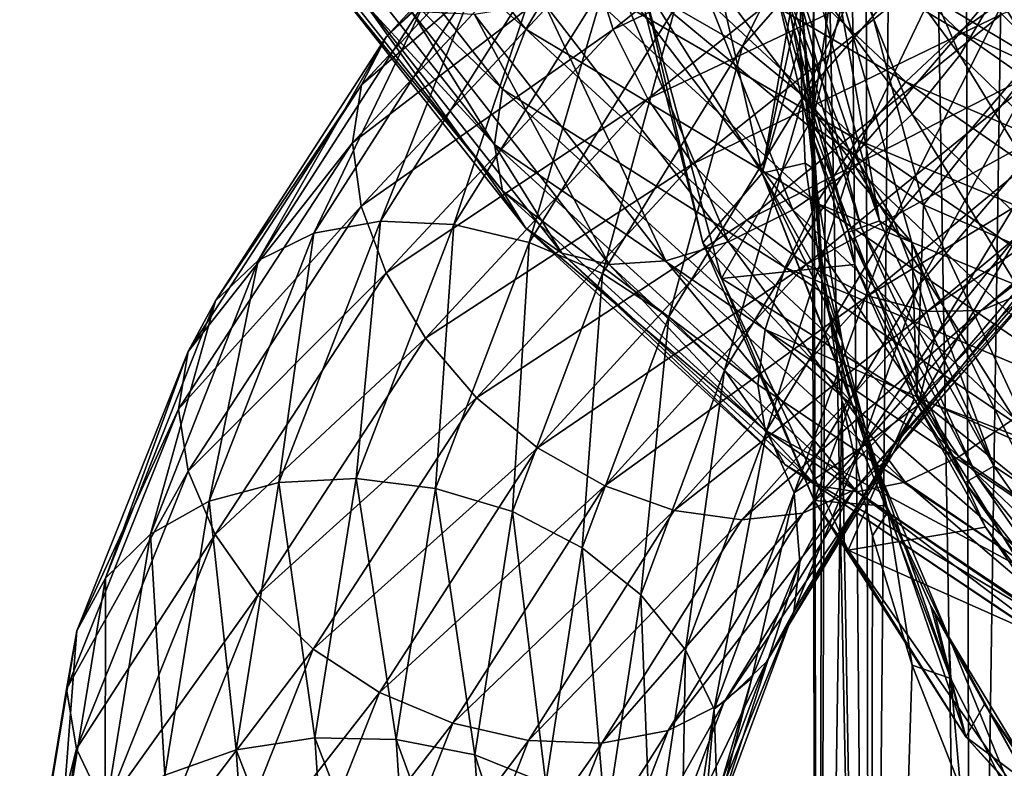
# Model space of a CAD drawing. Header units: metres. Extents: x -80 to 80, y -455 to 95.
# Tile 432 of 656: x -19 to -11, y -73 to -67. Entities that reach past the tile are written whole.
import ezdxf

# ---------------------------------------------------------------- set-up
doc = ezdxf.new("R2010")
doc.units = ezdxf.units.M
doc.layers.add('solid_501010_k_02', color=7, linetype='CONTINUOUS')

msp = doc.modelspace()

# ---------------------------------------------------------------- linework, layer by layer
at = {"layer": 'solid_501010_k_02'}
for points in [[(-12.078879, -50.545349, 268.217255), (-12.185547, -64, 267.786102), (-12.022826, -82.900002, 268.420776)], [(-11.725285, -50.545349, 269.332184), (-12.078879, -50.545349, 268.217255), (-12.022826, -82.900002, 268.420776)], [(-11.725285, -50.545349, 269.332184), (-12.022826, -82.900002, 268.420776), (-11.189547, -82.900002, 270.571716)], [(-11.269028, -50.545349, 270.409149), (-11.725285, -50.545349, 269.332184), (-11.189547, -82.900002, 270.571716)], [(-10.714101, -50.545349, 271.438782), (-11.269028, -50.545349, 270.409149), (-11.189547, -82.900002, 270.571716)], [(-10.714101, -50.545349, 271.438782), (-11.189547, -82.900002, 270.571716), (-9.975204, -82.900002, 272.532959)], [(-12.185547, -64, 267.786102), (-12.377769, -65.158562, 266.743805), (-12.022826, -82.900002, 268.420776)], [(-16.541611, -64.598091, 1084.962036), (-14.841316, -66.776146, 1083.328857), (-16.754423, -65.071838, 1085.233643)], [(-14.542747, -66.275078, 1083.188965), (-14.841316, -66.776146, 1083.328857), (-16.541611, -64.598091, 1084.962036)], [(-12.578058, -65.246727, 1088.295532), (-11.285172, -66.989243, 1087.120361), (-12.245283, -64.770493, 1088.112915)], [(-11.285172, -66.989243, 1087.120361), (-10.986604, -66.481178, 1086.983032), (-12.245283, -64.770493, 1088.112915)], [(-14.122815, -64.822273, 1112.082886), (-15.981996, -66.835602, 1110.391602), (-14.30451, -65.204147, 1112.563477)], [(-15.660479, -66.535355, 1109.925659), (-15.981996, -66.835602, 1110.391602), (-14.122815, -64.822273, 1112.082886)], [(-13.066937, -66.914032, 1108.250732), (-13.618709, -66.598434, 1108.430542), (-12.03445, -64.80587, 1109.80957)], [(-11.546865, -65.176491, 1109.561035), (-13.066937, -66.914032, 1108.250732), (-12.03445, -64.80587, 1109.80957)], [(-14.305881, -66.206276, 1113.304932), (-14.125397, -66.777786, 1113.529663), (-11.860504, -64.980751, 1114.95105)], [(-11.860504, -64.980751, 1114.95105), (-14.125397, -66.777786, 1113.529663), (-11.62282, -65.580597, 1115.03186)], [(-13.175435, -65.006294, 1083.455444), (-11.288886, -66.795998, 1082.266357), (-13.68818, -65.364433, 1083.25061)], [(-10.835862, -66.472153, 1082.630371), (-11.288886, -66.795998, 1082.266357), (-13.175435, -65.006294, 1083.455444)], [(-12.140301, -66.140663, 216.670502), (-11.029846, -65.022064, 208.408005), (-10.654238, -67.031395, 208.408005)], [(-10.849297, -65.913025, 208.246597), (-10.654238, -67.031395, 208.408005), (-11.029846, -65.022064, 208.408005)], [(-16.754423, -65.071838, 1085.233643), (-15.032254, -67.267769, 1083.568481), (-16.833288, -65.514519, 1085.58252)], [(-14.841316, -66.776146, 1083.328857), (-15.032254, -67.267769, 1083.568481), (-16.754423, -65.071838, 1085.233643)], [(-12.567458, -67.324478, 1108.181396), (-13.066937, -66.914032, 1108.250732), (-11.546865, -65.176491, 1109.561035)], [(-11.10549, -65.637604, 1109.430786), (-12.567458, -67.324478, 1108.181396), (-11.546865, -65.176491, 1109.561035)], [(-12.377769, -65.158562, 266.743805), (-12.481277, -66.332664, 265.683899), (-12.446676, -82.900002, 266.153351)], [(-12.377769, -65.158562, 266.743805), (-12.446676, -82.900002, 266.153351), (-12.022826, -82.900002, 268.420776)], [(-14.30451, -65.204147, 1112.563477), (-16.187609, -67.232666, 1110.840332), (-14.368502, -65.674995, 1112.980835)], [(-15.981996, -66.835602, 1110.391602), (-16.187609, -67.232666, 1110.840332), (-14.30451, -65.204147, 1112.563477)], [(-13.012779, -65.688171, 1088.375977), (-11.675209, -67.473473, 1087.143677), (-12.578058, -65.246727, 1088.295532)], [(-12.944556, -65.199348, 225), (-12.503762, -67.55751, 225), (-12.312249, -66.301544, 225)], [(-12.140301, -66.140663, 216.670502), (-12.503762, -67.55751, 225), (-12.944556, -65.199348, 225)], [(-11.675209, -67.473473, 1087.143677), (-11.285172, -66.989243, 1087.120361), (-12.578058, -65.246727, 1088.295532)], [(-13.68818, -65.364433, 1083.25061), (-11.728213, -67.206322, 1081.999146), (-14.152711, -65.794632, 1083.159546)], [(-11.288886, -66.795998, 1082.266357), (-11.728213, -67.206322, 1081.999146), (-13.68818, -65.364433, 1083.25061)], [(-16.833288, -65.514519, 1085.58252), (-15.098973, -67.720024, 1083.896606), (-16.756029, -65.914803, 1085.974731)], [(-15.032254, -67.267769, 1083.568481), (-15.098973, -67.720024, 1083.896606), (-16.833288, -65.514519, 1085.58252)], [(-14.125397, -66.777786, 1113.529663), (-13.842324, -67.347443, 1113.641235), (-11.62282, -65.580597, 1115.03186)], [(-11.62282, -65.580597, 1115.03186), (-13.842324, -67.347443, 1113.641235), (-11.311911, -66.150253, 1114.978882)], [(-12.148433, -67.809471, 1108.227905), (-12.567458, -67.324478, 1108.181396), (-11.10549, -65.637604, 1109.430786)], [(-10.735209, -66.165977, 1109.42749), (-12.148433, -67.809471, 1108.227905), (-11.10549, -65.637604, 1109.430786)], [(-10.941306, -66.653526, 1114.787231), (-10.531902, -67.06517, 1114.470337), (-8.218101, -65.634018, 1115.400391)], [(-14.368502, -65.674995, 1112.980835), (-16.261587, -67.707436, 1111.240723), (-14.305881, -66.206276, 1113.304932)], [(-16.187609, -67.232666, 1110.840332), (-16.261587, -67.707436, 1111.240723), (-14.368502, -65.674995, 1112.980835)], [(-13.530528, -66.06591, 1088.343262), (-12.139739, -67.903191, 1087.044556), (-13.012779, -65.688171, 1088.375977)], [(-12.139739, -67.903191, 1087.044556), (-11.675209, -67.473473, 1087.143677), (-13.012779, -65.688171, 1088.375977)], [(-14.152711, -65.794632, 1083.159546), (-12.126228, -67.682747, 1081.849976), (-14.542747, -66.275078, 1083.188965)], [(-11.728213, -67.206322, 1081.999146), (-12.126228, -67.682747, 1081.849976), (-14.152711, -65.794632, 1083.159546)], [(-16.756029, -65.914803, 1085.974731), (-15.033694, -68.101089, 1084.296509), (-16.544634, -66.24511, 1086.410034)], [(-15.098973, -67.720024, 1083.896606), (-15.033694, -68.101089, 1084.296509), (-16.756029, -65.914803, 1085.974731)], [(-12.550738, -65.926369, 265.375824), (-13.348936, -65.999786, 260.51593), (-12.905338, -67.955437, 260.51593)], [(-12.588742, -66.488579, 264.673828), (-12.550738, -65.926369, 265.375824), (-12.905338, -67.955437, 260.51593)], [(-10.986604, -66.481178, 1086.983032), (-9.413466, -68.027473, 1086.026855), (-10.795666, -65.980972, 1086.742065)], [(-14.102016, -66.361168, 1088.202271), (-12.652485, -68.256752, 1086.831665), (-13.530528, -66.06591, 1088.343262)], [(-12.905338, -67.955437, 260.51593), (-13.348936, -65.999786, 260.51593), (-13.94708, -66.292839, 253.14827)], [(-12.652485, -68.256752, 1086.831665), (-12.139739, -67.903191, 1087.044556), (-13.530528, -66.06591, 1088.343262)], [(-13.842324, -67.347443, 1113.641235), (-13.472043, -67.879509, 1113.631104), (-11.311911, -66.150253, 1114.978882)], [(-11.311911, -66.150253, 1114.978882), (-13.472043, -67.879509, 1113.631104), (-10.941306, -66.653526, 1114.787231)], [(-11.58414, -68.216286, 216.670502), (-12.503762, -67.55751, 225), (-12.140301, -66.140663, 216.670502)], [(-11.58414, -68.216286, 216.670502), (-12.140301, -66.140663, 216.670502), (-10.654238, -67.031395, 208.408005)], [(-16.261587, -67.707436, 1111.240723), (-16.189159, -68.224792, 1111.569702), (-14.305881, -66.206276, 1113.304932)], [(-14.305881, -66.206276, 1113.304932), (-16.189159, -68.224792, 1111.569702), (-14.125397, -66.777786, 1113.529663)], [(-12.67404, -66.234772, 225.137177), (-12.517344, -66.207146, 225.035461), (-11.943911, -68.347229, 225.035461)], [(-11.943911, -68.347229, 225.035461), (-12.517344, -66.207146, 225.035461), (-12.312249, -66.301544, 225)], [(-11.828094, -68.337555, 1108.379761), (-12.148433, -67.809471, 1108.227905), (-10.735209, -66.165977, 1109.42749)], [(-10.452137, -66.728195, 1109.542725), (-11.828094, -68.337555, 1108.379761), (-10.735209, -66.165977, 1109.42749)], [(-16.544634, -66.24511, 1086.410034), (-14.844028, -68.404625, 1084.751709), (-16.213079, -66.489891, 1086.852661)], [(-15.033694, -68.101089, 1084.296509), (-14.844028, -68.404625, 1084.751709), (-16.544634, -66.24511, 1086.410034)], [(-14.740232, -66.304344, 1109.057495), (-16.033062, -68.348534, 1107.321899), (-15.240465, -66.352196, 1109.471558)], [(-15.43248, -68.376717, 1107.048462), (-16.033062, -68.348534, 1107.321899), (-14.740232, -66.304344, 1109.057495)], [(-14.188077, -66.3908, 1108.704956), (-15.43248, -68.376717, 1107.048462), (-14.740232, -66.304344, 1109.057495)], [(-14.542747, -66.275078, 1083.188965), (-12.460417, -68.200722, 1081.828857), (-14.841316, -66.776146, 1083.328857)], [(-12.126228, -67.682747, 1081.849976), (-12.460417, -68.200722, 1081.828857), (-14.542747, -66.275078, 1083.188965)], [(-13.39041, -68.524933, 253.14827), (-13.94708, -66.292839, 253.14827), (-13.874375, -66.446426, 245.768097)], [(-12.905338, -67.955437, 260.51593), (-13.94708, -66.292839, 253.14827), (-13.39041, -68.524933, 253.14827)], [(-12.7824, -66.253883, 225.290665), (-12.196824, -68.439278, 225.290665), (-12.80306, -66.393303, 225.473831)], [(-12.67404, -66.234772, 225.137177), (-12.093428, -68.401649, 225.137177), (-12.7824, -66.253883, 225.290665)], [(-12.093428, -68.401649, 225.137177), (-12.196824, -68.439278, 225.290665), (-12.7824, -66.253883, 225.290665)], [(-12.67404, -66.234772, 225.137177), (-11.943911, -68.347229, 225.035461), (-12.093428, -68.401649, 225.137177)], [(-12.503762, -67.55751, 225), (-11.679694, -68.524742, 225), (-12.312249, -66.301544, 225)], [(-11.943911, -68.347229, 225.035461), (-12.312249, -66.301544, 225), (-11.679694, -68.524742, 225)], [(-15.240465, -66.352196, 1109.471558), (-16.577169, -68.447723, 1107.662476), (-15.660479, -66.535355, 1109.925659)], [(-16.033062, -68.348534, 1107.321899), (-16.577169, -68.447723, 1107.662476), (-15.240465, -66.352196, 1109.471558)], [(-14.813174, -68.523018, 1106.85437), (-15.43248, -68.376717, 1107.048462), (-14.188077, -66.3908, 1108.704956)], [(-13.618709, -66.598434, 1108.430542), (-14.813174, -68.523018, 1106.85437), (-14.188077, -66.3908, 1108.704956)], [(-14.691321, -66.56179, 1087.967529), (-13.181215, -68.518417, 1086.524048), (-14.102016, -66.361168, 1088.202271)], [(-13.181215, -68.518417, 1086.524048), (-12.652485, -68.256752, 1086.831665), (-14.102016, -66.361168, 1088.202271)], [(-12.80306, -66.393303, 225.473831), (-12.527617, -67.564415, 225.473831), (-13.874375, -66.446426, 245.768097)], [(-12.196824, -68.439278, 225.290665), (-12.527617, -67.564415, 225.473831), (-12.80306, -66.393303, 225.473831)], [(-12.588742, -66.488579, 264.673828), (-12.494162, -67.509644, 264.617981), (-12.481277, -66.332664, 265.683899)], [(-12.481277, -66.332664, 265.683899), (-12.494162, -67.509644, 264.617981), (-12.446676, -82.900002, 266.153351)], [(-12.527617, -67.564415, 225.473831), (-13.238774, -68.81852, 245.768097), (-13.874375, -66.446426, 245.768097)], [(-13.39041, -68.524933, 253.14827), (-13.874375, -66.446426, 245.768097), (-13.238774, -68.81852, 245.768097)], [(-10.835862, -66.472153, 1082.630371), (-8.713006, -67.977234, 1081.746216), (-11.288886, -66.795998, 1082.266357)], [(-15.660479, -66.535355, 1109.925659), (-17.034023, -68.672256, 1108.052979), (-15.981996, -66.835602, 1110.391602)], [(-16.577169, -68.447723, 1107.662476), (-17.034023, -68.672256, 1108.052979), (-15.660479, -66.535355, 1109.925659)], [(-16.213079, -66.489891, 1086.852661), (-14.546555, -68.610779, 1085.229736), (-15.779382, -66.632164, 1087.275879)], [(-14.844028, -68.404625, 1084.751709), (-14.546555, -68.610779, 1085.229736), (-16.213079, -66.489891, 1086.852661)], [(-12.597227, -66.902443, 264.15741), (-12.588742, -66.488579, 264.673828), (-12.905338, -67.955437, 260.51593)], [(-12.487118, -67.916687, 263.371826), (-12.588742, -66.488579, 264.673828), (-12.597227, -66.902443, 264.15741)], [(-12.487118, -67.916687, 263.371826), (-12.494162, -67.509644, 264.617981), (-12.588742, -66.488579, 264.673828)], [(-11.285172, -66.989243, 1087.120361), (-9.669285, -68.563316, 1086.124146), (-10.986604, -66.481178, 1086.983032)], [(-9.669285, -68.563316, 1086.124146), (-9.413466, -68.027473, 1086.026855), (-10.986604, -66.481178, 1086.983032)], [(-15.779382, -66.632164, 1087.275879), (-14.157435, -68.70475, 1085.702271), (-15.262413, -66.65596, 1087.653931)], [(-14.546555, -68.610779, 1085.229736), (-14.157435, -68.70475, 1085.702271), (-15.779382, -66.632164, 1087.275879)], [(-15.262413, -66.65596, 1087.653931), (-13.693605, -68.672783, 1086.141235), (-14.691321, -66.56179, 1087.967529)], [(-14.213008, -68.77816, 1106.750977), (-14.813174, -68.523018, 1106.85437), (-13.618709, -66.598434, 1108.430542)], [(-13.693605, -68.672783, 1086.141235), (-13.181215, -68.518417, 1086.524048), (-14.691321, -66.56179, 1087.967529)], [(-13.066937, -66.914032, 1108.250732), (-14.213008, -68.77816, 1106.750977), (-13.618709, -66.598434, 1108.430542)], [(-14.157435, -68.70475, 1085.702271), (-13.693605, -68.672783, 1086.141235), (-15.262413, -66.65596, 1087.653931)], [(-13.472043, -67.879509, 1113.631104), (-13.030668, -68.339539, 1113.492188), (-10.941306, -66.653526, 1114.787231)], [(-10.941306, -66.653526, 1114.787231), (-13.030668, -68.339539, 1113.492188), (-10.531902, -67.06517, 1114.470337)], [(-16.189159, -68.224792, 1111.569702), (-15.984917, -68.771881, 1111.814941), (-14.125397, -66.777786, 1113.529663)], [(-14.125397, -66.777786, 1113.529663), (-15.984917, -68.771881, 1111.814941), (-13.842324, -67.347443, 1113.641235)], [(-14.841316, -66.776146, 1083.328857), (-12.716235, -68.729073, 1081.928345), (-15.032254, -67.267769, 1083.568481)], [(-12.460417, -68.200722, 1081.828857), (-12.716235, -68.729073, 1081.928345), (-14.841316, -66.776146, 1083.328857)], [(-11.623852, -68.876579, 1108.625366), (-11.828094, -68.337555, 1108.379761), (-10.452137, -66.728195, 1109.542725)], [(-11.288886, -66.795998, 1082.266357), (-9.077277, -68.346115, 1081.329346), (-11.728213, -67.206322, 1081.999146)], [(-10.271653, -67.290268, 1109.766724), (-11.623852, -68.876579, 1108.625366), (-10.452137, -66.728195, 1109.542725)], [(-8.713006, -67.977234, 1081.746216), (-9.077277, -68.346115, 1081.329346), (-11.288886, -66.795998, 1082.266357)], [(-15.981996, -66.835602, 1110.391602), (-17.383738, -69.00219, 1108.468018), (-16.187609, -67.232666, 1110.840332)], [(-17.034023, -68.672256, 1108.052979), (-17.383738, -69.00219, 1108.468018), (-15.981996, -66.835602, 1110.391602)], [(-13.669721, -69.132889, 1106.749634), (-14.213008, -68.77816, 1106.750977), (-13.066937, -66.914032, 1108.250732)], [(-12.567458, -67.324478, 1108.181396), (-13.669721, -69.132889, 1106.749634), (-13.066937, -66.914032, 1108.250732)], [(-12.55212, -67.873184, 262.946625), (-12.597227, -66.902443, 264.15741), (-12.905338, -67.955437, 260.51593)], [(-12.487118, -67.916687, 263.371826), (-12.597227, -66.902443, 264.15741), (-12.55212, -67.873184, 262.946625)], [(-11.675209, -67.473473, 1087.143677), (-10.003472, -69.084839, 1086.096924), (-11.285172, -66.989243, 1087.120361)], [(-11.58414, -68.216286, 216.670502), (-10.654238, -67.031395, 208.408005), (-9.915812, -68.937485, 208.408005)], [(-10.003472, -69.084839, 1086.096924), (-9.669285, -68.563316, 1086.124146), (-11.285172, -66.989243, 1087.120361)], [(-13.030668, -68.339539, 1113.492188), (-12.543084, -68.704605, 1113.235229), (-10.531902, -67.06517, 1114.470337)], [(-10.531902, -67.06517, 1114.470337), (-12.543084, -68.704605, 1113.235229), (-10.109442, -67.367203, 1114.054565)], [(-16.187609, -67.232666, 1110.840332), (-17.607386, -69.415733, 1108.88147), (-16.261587, -67.707436, 1111.240723)], [(-17.383738, -69.00219, 1108.468018), (-17.607386, -69.415733, 1108.88147), (-16.187609, -67.232666, 1110.840332)], [(-15.032254, -67.267769, 1083.568481), (-12.879833, -69.236305, 1082.139526), (-15.098973, -67.720024, 1083.896606)], [(-12.716235, -68.729073, 1081.928345), (-12.879833, -69.236305, 1082.139526), (-15.032254, -67.267769, 1083.568481)], [(-11.728213, -67.206322, 1081.999146), (-9.430535, -68.799438, 1081.009766), (-12.126228, -67.682747, 1081.849976)], [(-9.077277, -68.346115, 1081.329346), (-9.430535, -68.799438, 1081.009766), (-11.728213, -67.206322, 1081.999146)], [(-15.984917, -68.771881, 1111.814941), (-15.664579, -69.306694, 1111.962891), (-13.842324, -67.347443, 1113.641235)], [(-13.842324, -67.347443, 1113.641235), (-15.664579, -69.306694, 1111.962891), (-13.472043, -67.879509, 1113.631104)], [(-13.213943, -69.570114, 1106.851807), (-13.669721, -69.132889, 1106.749634), (-12.567458, -67.324478, 1108.181396)], [(-12.148433, -67.809471, 1108.227905), (-13.213943, -69.570114, 1106.851807), (-12.567458, -67.324478, 1108.181396)], [(-10.271653, -67.290268, 1109.766724), (-11.488846, -69.300575, 1109.015137), (-11.623852, -68.876579, 1108.625366)], [(-10.271653, -67.290268, 1109.766724), (-10.782023, -68.425186, 1109.656006), (-11.488846, -69.300575, 1109.015137)], [(-12.543084, -68.704605, 1113.235229), (-12.03995, -68.959496, 1112.882324), (-10.109442, -67.367203, 1114.054565)], [(-10.109442, -67.367203, 1114.054565), (-12.03995, -68.959496, 1112.882324), (-9.699754, -67.542038, 1113.565674)], [(-12.494162, -67.509644, 264.617981), (-12.446676, -82.900002, 263.846649), (-12.446676, -82.900002, 266.153351)], [(-12.494162, -67.509644, 264.617981), (-12.416568, -68.676422, 263.558167), (-12.446676, -82.900002, 263.846649)], [(-12.487118, -67.916687, 263.371826), (-12.416568, -68.676422, 263.558167), (-12.494162, -67.509644, 264.617981)], [(-12.139739, -67.903191, 1087.044556), (-10.401488, -69.55983, 1085.939087), (-11.675209, -67.473473, 1087.143677)], [(-10.401488, -69.55983, 1085.939087), (-10.003472, -69.084839, 1086.096924), (-11.675209, -67.473473, 1087.143677)], [(-11.109986, -69.079735, 1111.977173), (-10.738832, -68.928795, 1111.471313), (-9.016948, -67.454308, 1112.474609)], [(-9.32859, -67.572395, 1113.029785), (-11.109986, -69.079735, 1111.977173), (-9.016948, -67.454308, 1112.474609)], [(-12.527617, -67.564415, 225.473831), (-12.145294, -68.705109, 225.473831), (-13.238774, -68.81852, 245.768097)], [(-12.196824, -68.439278, 225.290665), (-12.145294, -68.705109, 225.473831), (-12.527617, -67.564415, 225.473831)], [(-12.503762, -67.55751, 225), (-11.637078, -69.794685, 225), (-11.679694, -68.524742, 225)], [(-11.58414, -68.216286, 216.670502), (-11.637078, -69.794685, 225), (-12.503762, -67.55751, 225)], [(-12.03995, -68.959496, 1112.882324), (-11.552028, -69.089378, 1112.455688), (-9.699754, -67.542038, 1113.565674)], [(-9.699754, -67.542038, 1113.565674), (-11.552028, -69.089378, 1112.455688), (-9.32859, -67.572395, 1113.029785)], [(-11.552028, -69.089378, 1112.455688), (-11.109986, -69.079735, 1111.977173), (-9.32859, -67.572395, 1113.029785)], [(-12.126228, -67.682747, 1081.849976), (-9.750576, -69.313972, 1080.81189), (-12.460417, -68.200722, 1081.828857)], [(-9.430535, -68.799438, 1081.009766), (-9.750576, -69.313972, 1080.81189), (-12.126228, -67.682747, 1081.849976)], [(-16.261587, -67.707436, 1111.240723), (-17.686012, -69.890213, 1109.26709), (-16.189159, -68.224792, 1111.569702)], [(-17.607386, -69.415733, 1108.88147), (-17.686012, -69.890213, 1109.26709), (-16.261587, -67.707436, 1111.240723)], [(-15.098973, -67.720024, 1083.896606), (-12.941303, -69.687653, 1082.456177), (-15.033694, -68.101089, 1084.296509)], [(-12.879833, -69.236305, 1082.139526), (-12.941303, -69.687653, 1082.456177), (-15.098973, -67.720024, 1083.896606)], [(-12.865509, -70.060585, 1107.044678), (-13.213943, -69.570114, 1106.851807), (-12.148433, -67.809471, 1108.227905)], [(-11.828094, -68.337555, 1108.379761), (-12.865509, -70.060585, 1107.044678), (-12.148433, -67.809471, 1108.227905)], [(-15.664579, -69.306694, 1111.962891), (-15.245553, -69.795502, 1112.002686), (-13.472043, -67.879509, 1113.631104)], [(-13.472043, -67.879509, 1113.631104), (-15.245553, -69.795502, 1112.002686), (-13.030668, -68.339539, 1113.492188)], [(-12.417332, -68.827751, 261.756317), (-12.55212, -67.873184, 262.946625), (-12.905338, -67.955437, 260.51593)], [(-12.652485, -68.256752, 1086.831665), (-10.840816, -69.964157, 1085.662598), (-12.139739, -67.903191, 1087.044556)], [(-12.487118, -67.916687, 263.371826), (-12.55212, -67.873184, 262.946625), (-12.417332, -68.827751, 261.756317)], [(-12.487118, -67.916687, 263.371826), (-12.24956, -69.333313, 262.080475), (-12.416568, -68.676422, 263.558167)], [(-12.487118, -67.916687, 263.371826), (-12.417332, -68.827751, 261.756317), (-12.24956, -69.333313, 262.080475)], [(-10.840816, -69.964157, 1085.662598), (-10.401488, -69.55983, 1085.939087), (-12.139739, -67.903191, 1087.044556)], [(-12.176756, -69.825203, 260.512268), (-12.905338, -67.955437, 260.51593), (-13.39041, -68.524933, 253.14827)], [(-12.196805, -69.756218, 260.598297), (-12.905338, -67.955437, 260.51593), (-12.176756, -69.825203, 260.512268)], [(-12.374489, -69.041786, 261.489319), (-12.905338, -67.955437, 260.51593), (-12.196805, -69.756218, 260.598297)], [(-12.374489, -69.041786, 261.489319), (-12.417332, -68.827751, 261.756317), (-12.905338, -67.955437, 260.51593)], [(-15.033694, -68.101089, 1084.296509), (-12.881067, -70.061348, 1082.855835), (-14.844028, -68.404625, 1084.751709)], [(-12.941303, -69.687653, 1082.456177), (-12.881067, -70.061348, 1082.855835), (-15.033694, -68.101089, 1084.296509)], [(-17.686012, -69.890213, 1109.26709), (-17.609074, -70.396492, 1109.5979), (-16.189159, -68.224792, 1111.569702)], [(-16.189159, -68.224792, 1111.569702), (-17.609074, -70.396492, 1109.5979), (-15.984917, -68.771881, 1111.814941)], [(-12.460417, -68.200722, 1081.828857), (-10.019294, -69.862938, 1080.748413), (-12.716235, -68.729073, 1081.928345)], [(-9.750576, -69.313972, 1080.81189), (-10.019294, -69.862938, 1080.748413), (-12.460417, -68.200722, 1081.828857)], [(-10.676001, -70.163795, 216.670502), (-11.637078, -69.794685, 225), (-11.58414, -68.216286, 216.670502)], [(-10.676001, -70.163795, 216.670502), (-11.58414, -68.216286, 216.670502), (-9.915812, -68.937485, 208.408005)], [(-13.181215, -68.518417, 1086.524048), (-11.293839, -70.278961, 1085.290649), (-12.652485, -68.256752, 1086.831665)], [(-11.293839, -70.278961, 1085.290649), (-10.840816, -69.964157, 1085.662598), (-12.652485, -68.256752, 1086.831665)], [(-11.831017, -70.250671, 1109.786133), (-11.625402, -69.855675, 1109.345215), (-10.273024, -68.27594, 1110.495972)], [(-10.454718, -68.654465, 1110.967773), (-11.831017, -70.250671, 1109.786133), (-10.273024, -68.27594, 1110.495972)], [(-10.273024, -68.27594, 1110.495972), (-11.625402, -69.855675, 1109.345215), (-10.782023, -68.425186, 1109.656006)], [(-16.033062, -68.348534, 1107.321899), (-16.864269, -70.489929, 1105.430176), (-16.577169, -68.447723, 1107.662476)], [(-16.232552, -70.456337, 1105.241943), (-16.864269, -70.489929, 1105.430176), (-16.033062, -68.348534, 1107.321899)], [(-15.43248, -68.376717, 1107.048462), (-16.232552, -70.456337, 1105.241943), (-16.033062, -68.348534, 1107.321899)], [(-15.581138, -70.537598, 1105.134033), (-16.232552, -70.456337, 1105.241943), (-15.43248, -68.376717, 1107.048462)], [(-14.813174, -68.523018, 1106.85437), (-15.581138, -70.537598, 1105.134033), (-15.43248, -68.376717, 1107.048462)], [(-15.245553, -69.795502, 1112.002686), (-14.746074, -70.205818, 1111.925537), (-13.030668, -68.339539, 1113.492188)], [(-14.844028, -68.404625, 1084.751709), (-12.718559, -70.341637, 1083.328491), (-14.546555, -68.610779, 1085.229736)], [(-12.881067, -70.061348, 1082.855835), (-12.718559, -70.341637, 1083.328491), (-14.844028, -68.404625, 1084.751709)], [(-13.030668, -68.339539, 1113.492188), (-14.746074, -70.205818, 1111.925537), (-12.543084, -68.704605, 1113.235229)], [(-12.643353, -70.574142, 1107.314575), (-12.865509, -70.060585, 1107.044678), (-11.828094, -68.337555, 1108.379761)], [(-11.623852, -68.876579, 1108.625366), (-12.643353, -70.574142, 1107.314575), (-11.828094, -68.337555, 1108.379761)], [(-12.093428, -68.401649, 225.137177), (-11.145364, -70.434776, 225.137177), (-12.196824, -68.439278, 225.290665)], [(-12.093428, -68.401649, 225.137177), (-11.943911, -68.347229, 225.035461), (-11.007567, -70.355225, 225.035461)], [(-12.093428, -68.401649, 225.137177), (-11.007567, -70.355225, 225.035461), (-11.145364, -70.434776, 225.137177)], [(-11.007567, -70.355225, 225.035461), (-11.943911, -68.347229, 225.035461), (-11.679694, -68.524742, 225)], [(-16.577169, -68.447723, 1107.662476), (-17.436586, -70.643517, 1105.691895), (-17.034023, -68.672256, 1108.052979)], [(-16.864269, -70.489929, 1105.430176), (-17.436586, -70.643517, 1105.691895), (-16.577169, -68.447723, 1107.662476)], [(-12.196824, -68.439278, 225.290665), (-11.240654, -70.489792, 225.290665), (-12.145294, -68.705109, 225.473831)], [(-11.145364, -70.434776, 225.137177), (-11.240654, -70.489792, 225.290665), (-12.196824, -68.439278, 225.290665)], [(-11.625402, -69.855675, 1109.345215), (-11.488846, -69.300575, 1109.015137), (-10.782023, -68.425186, 1109.656006)], [(-14.949858, -70.728577, 1105.112915), (-15.581138, -70.537598, 1105.134033), (-14.813174, -68.523018, 1106.85437)], [(-14.213008, -68.77816, 1106.750977), (-14.949858, -70.728577, 1105.112915), (-14.813174, -68.523018, 1106.85437)], [(-13.693605, -68.672783, 1086.141235), (-11.732862, -70.485718, 1084.84668), (-13.181215, -68.518417, 1086.524048)], [(-12.479028, -70.637169, 253.14827), (-13.39041, -68.524933, 253.14827), (-13.238774, -68.81852, 245.768097)], [(-12.176756, -69.825203, 260.512268), (-13.39041, -68.524933, 253.14827), (-12.479028, -70.637169, 253.14827)], [(-11.732862, -70.485718, 1084.84668), (-11.293839, -70.278961, 1085.290649), (-13.181215, -68.518417, 1086.524048)], [(-11.007567, -70.355225, 225.035461), (-11.679694, -68.524742, 225), (-10.649403, -70.593849, 225)], [(-11.637078, -69.794685, 225), (-10.649403, -70.593849, 225), (-11.679694, -68.524742, 225)], [(-14.546555, -68.610779, 1085.229736), (-12.463679, -70.514214, 1083.837891), (-14.157435, -68.70475, 1085.702271)], [(-12.718559, -70.341637, 1083.328491), (-12.463679, -70.514214, 1083.837891), (-14.546555, -68.610779, 1085.229736)], [(-17.034023, -68.672256, 1108.052979), (-17.917122, -70.911819, 1106.014282), (-17.383738, -69.00219, 1108.468018)], [(-17.436586, -70.643517, 1105.691895), (-17.917122, -70.911819, 1106.014282), (-17.034023, -68.672256, 1108.052979)], [(-14.746074, -70.205818, 1111.925537), (-14.194303, -70.517418, 1111.738403), (-12.543084, -68.704605, 1113.235229)], [(-12.543084, -68.704605, 1113.235229), (-14.194303, -70.517418, 1111.738403), (-12.03995, -68.959496, 1112.882324)], [(-14.157435, -68.70475, 1085.702271), (-12.130278, -70.566193, 1084.353882), (-13.693605, -68.672783, 1086.141235)], [(-12.463679, -70.514214, 1083.837891), (-12.130278, -70.566193, 1084.353882), (-14.157435, -68.70475, 1085.702271)], [(-12.130278, -70.566193, 1084.353882), (-11.732862, -70.485718, 1084.84668), (-13.693605, -68.672783, 1086.141235)], [(-12.145294, -68.705109, 225.473831), (-11.659352, -69.805664, 225.473831), (-13.238774, -68.81852, 245.768097)], [(-12.716235, -68.729073, 1081.928345), (-10.224994, -70.413841, 1080.813721), (-12.879833, -69.236305, 1082.139526)], [(-10.019294, -69.862938, 1080.748413), (-10.224994, -70.413841, 1080.813721), (-12.716235, -68.729073, 1081.928345)], [(-12.416568, -68.676422, 263.558167), (-12.250991, -69.818977, 262.517426), (-12.446676, -82.900002, 263.846649)], [(-12.24956, -69.333313, 262.080475), (-12.250991, -69.818977, 262.517426), (-12.416568, -68.676422, 263.558167)], [(-12.152533, -70.552757, 1110.244385), (-11.831017, -70.250671, 1109.786133), (-10.454718, -68.654465, 1110.967773)], [(-10.738832, -68.928795, 1111.471313), (-12.152533, -70.552757, 1110.244385), (-10.454718, -68.654465, 1110.967773)], [(-11.240654, -70.489792, 225.290665), (-11.659352, -69.805664, 225.473831), (-12.145294, -68.705109, 225.473831)], [(-17.609074, -70.396492, 1109.5979), (-17.386915, -70.91658, 1109.866211), (-15.984917, -68.771881, 1111.814941)], [(-15.984917, -68.771881, 1111.814941), (-17.386915, -70.91658, 1109.866211), (-15.664579, -69.306694, 1111.962891)], [(-14.378405, -71.024147, 1105.18457), (-14.949858, -70.728577, 1105.112915), (-14.213008, -68.77816, 1106.750977)], [(-13.669721, -69.132889, 1106.749634), (-14.378405, -71.024147, 1105.18457), (-14.213008, -68.77816, 1106.750977)], [(-11.659352, -69.805664, 225.473831), (-12.200921, -71.044205, 245.768097), (-13.238774, -68.81852, 245.768097)], [(-12.479028, -70.637169, 253.14827), (-13.238774, -68.81852, 245.768097), (-12.200921, -71.044205, 245.768097)], [(-11.623852, -68.876579, 1108.625366), (-12.095316, -70.206558, 1108.325073), (-12.643353, -70.574142, 1107.314575)], [(-12.24956, -69.333313, 262.080475), (-12.417332, -68.827751, 261.756317), (-12.374489, -69.041786, 261.489319)], [(-11.623852, -68.876579, 1108.625366), (-11.488846, -69.300575, 1109.015137), (-12.095316, -70.206558, 1108.325073)], [(-14.194303, -70.517418, 1111.738403), (-13.624934, -70.718246, 1111.458984), (-12.03995, -68.959496, 1112.882324)], [(-12.03995, -68.959496, 1112.882324), (-13.624934, -70.718246, 1111.458984), (-11.552028, -69.089378, 1112.455688)], [(-12.572546, -70.741226, 1110.692871), (-12.152533, -70.552757, 1110.244385), (-10.738832, -68.928795, 1111.471313)], [(-11.109986, -69.079735, 1111.977173), (-12.572546, -70.741226, 1110.692871), (-10.738832, -68.928795, 1111.471313)], [(-17.383738, -69.00219, 1108.468018), (-18.284969, -71.273102, 1106.374878), (-17.607386, -69.415733, 1108.88147)], [(-17.917122, -70.911819, 1106.014282), (-18.284969, -71.273102, 1106.374878), (-17.383738, -69.00219, 1108.468018)], [(-12.374489, -69.041786, 261.489319), (-12.196805, -69.756218, 260.598297), (-12.176756, -69.825203, 260.512268)], [(-11.943572, -70.413193, 260.227966), (-12.374489, -69.041786, 261.489319), (-12.176756, -69.825203, 260.512268)], [(-12.24956, -69.333313, 262.080475), (-12.374489, -69.041786, 261.489319), (-11.874518, -70.72953, 260.808868)], [(-11.943572, -70.413193, 260.227966), (-11.874518, -70.72953, 260.808868), (-12.374489, -69.041786, 261.489319)], [(-13.898997, -71.410622, 1105.34668), (-14.378405, -71.024147, 1105.18457), (-13.669721, -69.132889, 1106.749634)], [(-13.213943, -69.570114, 1106.851807), (-13.898997, -71.410622, 1105.34668), (-13.669721, -69.132889, 1106.749634)], [(-13.624934, -70.718246, 1111.458984), (-13.07278, -70.796638, 1111.104736), (-11.552028, -69.089378, 1112.455688)], [(-13.07278, -70.796638, 1111.104736), (-12.572546, -70.741226, 1110.692871), (-11.109986, -69.079735, 1111.977173)], [(-11.552028, -69.089378, 1112.455688), (-13.07278, -70.796638, 1111.104736), (-11.109986, -69.079735, 1111.977173)], [(-12.879833, -69.236305, 1082.139526), (-10.405556, -71.389145, 1081.304688), (-12.941303, -69.687653, 1082.456177)], [(-12.879833, -69.236305, 1082.139526), (-10.356542, -70.934036, 1081.000977), (-10.405556, -71.389145, 1081.304688)], [(-10.224994, -70.413841, 1080.813721), (-10.356542, -70.934036, 1081.000977), (-12.879833, -69.236305, 1082.139526)], [(-17.386915, -70.91658, 1109.866211), (-17.038483, -71.412979, 1110.054688), (-15.664579, -69.306694, 1111.962891)], [(-15.664579, -69.306694, 1111.962891), (-17.038483, -71.412979, 1110.054688), (-15.245553, -69.795502, 1112.002686)], [(-12.24956, -69.333313, 262.080475), (-11.874518, -70.72953, 260.808868), (-12.250991, -69.818977, 262.517426)], [(-11.625402, -69.855675, 1109.345215), (-12.095316, -70.206558, 1108.325073), (-11.488846, -69.300575, 1109.015137)], [(-17.607386, -69.415733, 1108.88147), (-18.520212, -71.703987, 1106.75061), (-17.686012, -69.890213, 1109.26709)], [(-18.284969, -71.273102, 1106.374878), (-18.520212, -71.703987, 1106.75061), (-17.607386, -69.415733, 1108.88147)], [(-13.5325, -71.861076, 1105.58374), (-13.898997, -71.410622, 1105.34668), (-13.213943, -69.570114, 1106.851807)], [(-12.865509, -70.060585, 1107.044678), (-13.5325, -71.861076, 1105.58374), (-13.213943, -69.570114, 1106.851807)], [(-12.941303, -69.687653, 1082.456177), (-10.405556, -71.389145, 1081.304688), (-12.881067, -70.061348, 1082.855835)], [(-17.038483, -71.412979, 1110.054688), (-16.582705, -71.854172, 1110.150391), (-15.245553, -69.795502, 1112.002686)], [(-15.245553, -69.795502, 1112.002686), (-16.582705, -71.854172, 1110.150391), (-14.746074, -70.205818, 1111.925537)], [(-12.868687, -71.958595, 1108.430908), (-12.64504, -71.545677, 1108.02417), (-11.625402, -69.855675, 1109.345215)], [(-11.831017, -70.250671, 1109.786133), (-12.868687, -71.958595, 1108.430908), (-11.625402, -69.855675, 1109.345215)], [(-11.625402, -69.855675, 1109.345215), (-12.64504, -71.545677, 1108.02417), (-12.095316, -70.206558, 1108.325073)], [(-11.883099, -70.683327, 259.441467), (-12.176756, -69.825203, 260.512268), (-12.479028, -70.637169, 253.14827)], [(-12.250991, -69.818977, 262.517426), (-12.022826, -82.900002, 261.579224), (-12.446676, -82.900002, 263.846649)], [(-12.250991, -69.818977, 262.517426), (-12.002045, -70.925491, 261.507019), (-12.022826, -82.900002, 261.579224)], [(-11.874518, -70.72953, 260.808868), (-12.002045, -70.925491, 261.507019), (-12.250991, -69.818977, 262.517426)], [(-11.659352, -69.805664, 225.473831), (-11.073936, -70.856689, 225.473831), (-12.200921, -71.044205, 245.768097)], [(-11.943572, -70.413193, 260.227966), (-12.176756, -69.825203, 260.512268), (-11.883099, -70.683327, 259.441467)], [(-11.240654, -70.489792, 225.290665), (-11.073936, -70.856689, 225.473831), (-11.659352, -69.805664, 225.473831)], [(-11.637078, -69.794685, 225), (-10.374148, -71.834351, 225), (-10.649403, -70.593849, 225)], [(-10.676001, -70.163795, 216.670502), (-10.374148, -71.834351, 225), (-11.637078, -69.794685, 225)], [(-17.686012, -69.890213, 1109.26709), (-18.603628, -72.182793, 1107.115967), (-17.609074, -70.396492, 1109.5979)], [(-18.520212, -71.703987, 1106.75061), (-18.603628, -72.182793, 1107.115967), (-17.686012, -69.890213, 1109.26709)], [(-11.293839, -70.278961, 1085.290649), (-9.08126, -71.806084, 1084.315308), (-10.840816, -69.964157, 1085.662598)], [(-13.298825, -72.347496, 1105.879761), (-13.5325, -71.861076, 1105.58374), (-12.865509, -70.060585, 1107.044678)], [(-12.643353, -70.574142, 1107.314575), (-13.298825, -72.347496, 1105.879761), (-12.865509, -70.060585, 1107.044678)], [(-12.881067, -70.061348, 1082.855835), (-10.357534, -71.752487, 1081.707153), (-12.718559, -70.341637, 1083.328491)], [(-10.405556, -71.389145, 1081.304688), (-10.357534, -71.752487, 1081.707153), (-12.881067, -70.061348, 1082.855835)], [(-16.582705, -71.854172, 1110.150391), (-16.039417, -72.209839, 1110.141968), (-14.746074, -70.205818, 1111.925537)], [(-14.746074, -70.205818, 1111.925537), (-16.039417, -72.209839, 1110.141968), (-14.194303, -70.517418, 1111.738403)], [(-13.218403, -72.291, 1108.838989), (-12.868687, -71.958595, 1108.430908), (-11.831017, -70.250671, 1109.786133)], [(-12.152533, -70.552757, 1110.244385), (-13.218403, -72.291, 1108.838989), (-11.831017, -70.250671, 1109.786133)], [(-12.64504, -71.545677, 1108.02417), (-12.596994, -71.138657, 1107.592529), (-12.095316, -70.206558, 1108.325073)], [(-12.643353, -70.574142, 1107.314575), (-12.095316, -70.206558, 1108.325073), (-12.596994, -71.138657, 1107.592529)], [(-12.718559, -70.341637, 1083.328491), (-10.226863, -72.013748, 1082.194336), (-12.463679, -70.514214, 1083.837891)], [(-10.357534, -71.752487, 1081.707153), (-10.226863, -72.013748, 1082.194336), (-12.718559, -70.341637, 1083.328491)], [(-11.732862, -70.485718, 1084.84668), (-9.434274, -72.055923, 1083.82019), (-11.293839, -70.278961, 1085.290649)], [(-9.434274, -72.055923, 1083.82019), (-9.08126, -71.806084, 1084.315308), (-11.293839, -70.278961, 1085.290649)], [(-18.603628, -72.182793, 1107.115967), (-18.521986, -72.672371, 1107.453369), (-17.609074, -70.396492, 1109.5979)], [(-17.609074, -70.396492, 1109.5979), (-18.521986, -72.672371, 1107.453369), (-17.386915, -70.91658, 1109.866211)], [(-11.943572, -70.413193, 260.227966), (-11.883099, -70.683327, 259.441467), (-11.374799, -71.754539, 258.999908)], [(-11.943572, -70.413193, 260.227966), (-11.358998, -72.096512, 259.565552), (-11.874518, -70.72953, 260.808868)], [(-11.943572, -70.413193, 260.227966), (-11.374799, -71.754539, 258.999908), (-11.358998, -72.096512, 259.565552)], [(-11.145364, -70.434776, 225.137177), (-11.007567, -70.355225, 225.035461), (-9.736765, -72.170113, 225.035461)], [(-9.736765, -72.170113, 225.035461), (-11.007567, -70.355225, 225.035461), (-10.649403, -70.593849, 225)], [(-16.864269, -70.489929, 1105.430176), (-17.213661, -72.678841, 1103.447266), (-17.436586, -70.643517, 1105.691895)], [(-16.568853, -72.581787, 1103.347534), (-17.213661, -72.678841, 1103.447266), (-16.864269, -70.489929, 1105.430176)], [(-16.232552, -70.456337, 1105.241943), (-16.568853, -72.581787, 1103.347534), (-16.864269, -70.489929, 1105.430176)], [(-15.903945, -72.596199, 1103.329346), (-16.568853, -72.581787, 1103.347534), (-16.232552, -70.456337, 1105.241943)], [(-15.581138, -70.537598, 1105.134033), (-15.903945, -72.596199, 1103.329346), (-16.232552, -70.456337, 1105.241943)], [(-12.130278, -70.566193, 1084.353882), (-9.753831, -72.17627, 1083.282227), (-11.732862, -70.485718, 1084.84668)], [(-9.753831, -72.17627, 1083.282227), (-9.434274, -72.055923, 1083.82019), (-11.732862, -70.485718, 1084.84668)], [(-11.145364, -70.434776, 225.137177), (-9.858653, -72.272392, 225.137177), (-11.240654, -70.489792, 225.290665)], [(-11.240654, -70.489792, 225.290665), (-9.942943, -72.343117, 225.290665), (-11.073936, -70.856689, 225.473831)], [(-9.858653, -72.272392, 225.137177), (-9.942943, -72.343117, 225.290665), (-11.240654, -70.489792, 225.290665)], [(-11.145364, -70.434776, 225.137177), (-9.736765, -72.170113, 225.035461), (-9.858653, -72.272392, 225.137177)], [(-16.039417, -72.209839, 1110.141968), (-15.439251, -72.462708, 1110.032837), (-14.194303, -70.517418, 1111.738403)], [(-15.259585, -72.721214, 1103.393799), (-15.903945, -72.596199, 1103.329346), (-15.581138, -70.537598, 1105.134033)], [(-14.949858, -70.728577, 1105.112915), (-15.259585, -72.721214, 1103.393799), (-15.581138, -70.537598, 1105.134033)], [(-14.194303, -70.517418, 1111.738403), (-15.439251, -72.462708, 1110.032837), (-13.624934, -70.718246, 1111.458984)], [(-13.675255, -72.520554, 1109.223755), (-13.218403, -72.291, 1108.838989), (-12.152533, -70.552757, 1110.244385)], [(-12.572546, -70.741226, 1110.692871), (-13.675255, -72.520554, 1109.223755), (-12.152533, -70.552757, 1110.244385)], [(-12.643353, -70.574142, 1107.314575), (-12.99092, -72.093674, 1106.822998), (-13.298825, -72.347496, 1105.879761)], [(-12.643353, -70.574142, 1107.314575), (-12.596994, -71.138657, 1107.592529), (-12.99092, -72.093674, 1106.822998)], [(-12.463679, -70.514214, 1083.837891), (-10.021916, -72.158783, 1082.729858), (-12.130278, -70.566193, 1084.353882)], [(-10.226863, -72.013748, 1082.194336), (-10.021916, -72.158783, 1082.729858), (-12.463679, -70.514214, 1083.837891)], [(-10.021916, -72.158783, 1082.729858), (-9.753831, -72.17627, 1083.282227), (-12.130278, -70.566193, 1084.353882)], [(-17.436586, -70.643517, 1105.691895), (-17.797834, -72.88826, 1103.627075), (-17.917122, -70.911819, 1106.014282)], [(-17.213661, -72.678841, 1103.447266), (-17.797834, -72.88826, 1103.627075), (-17.436586, -70.643517, 1105.691895)], [(-11.237075, -72.573578, 253.14827), (-12.479028, -70.637169, 253.14827), (-12.200921, -71.044205, 245.768097)], [(-11.883099, -70.683327, 259.441467), (-12.479028, -70.637169, 253.14827), (-11.237075, -72.573578, 253.14827)], [(-15.439251, -72.462708, 1110.032837), (-14.819944, -72.604202, 1109.835083), (-13.624934, -70.718246, 1111.458984)], [(-14.676293, -72.95594, 1103.541504), (-15.259585, -72.721214, 1103.393799), (-14.949858, -70.728577, 1105.112915)], [(-14.378405, -71.024147, 1105.18457), (-14.676293, -72.95594, 1103.541504), (-14.949858, -70.728577, 1105.112915)], [(-13.624934, -70.718246, 1111.458984), (-14.819944, -72.604202, 1109.835083), (-13.07278, -70.796638, 1111.104736)], [(-14.219362, -72.626122, 1109.561401), (-13.675255, -72.520554, 1109.223755), (-12.572546, -70.741226, 1110.692871)], [(-13.07278, -70.796638, 1111.104736), (-14.219362, -72.626122, 1109.561401), (-12.572546, -70.741226, 1110.692871)], [(-11.874518, -70.72953, 260.808868), (-11.676039, -71.985474, 260.536804), (-12.002045, -70.925491, 261.507019)], [(-11.521786, -71.502388, 258.418549), (-11.883099, -70.683327, 259.441467), (-11.237075, -72.573578, 253.14827)], [(-11.374799, -71.754539, 258.999908), (-11.883099, -70.683327, 259.441467), (-11.521786, -71.502388, 258.418549)], [(-11.874518, -70.72953, 260.808868), (-11.358998, -72.096512, 259.565552), (-11.676039, -71.985474, 260.536804)], [(-14.819944, -72.604202, 1109.835083), (-14.219362, -72.626122, 1109.561401), (-13.07278, -70.796638, 1111.104736)], [(-17.917122, -70.911819, 1106.014282), (-18.288326, -73.201469, 1103.87854), (-18.284969, -71.273102, 1106.374878)], [(-17.797834, -72.88826, 1103.627075), (-18.288326, -73.201469, 1103.87854), (-17.917122, -70.911819, 1106.014282)], [(-11.073936, -70.856689, 225.473831), (-10.394041, -71.849213, 225.473831), (-12.200921, -71.044205, 245.768097)], [(-9.942943, -72.343117, 225.290665), (-10.394041, -71.849213, 225.473831), (-11.073936, -70.856689, 225.473831)], [(-18.521986, -72.672371, 1107.453369), (-18.288311, -73.163681, 1107.746704), (-17.386915, -70.91658, 1109.866211)], [(-17.386915, -70.91658, 1109.866211), (-18.288311, -73.163681, 1107.746704), (-17.038483, -71.412979, 1110.054688)], [(-12.002045, -70.925491, 261.507019), (-11.676039, -71.985474, 260.536804), (-12.022826, -82.900002, 261.579224)], [(-14.186954, -73.290199, 1103.765991), (-14.676293, -72.95594, 1103.541504), (-14.378405, -71.024147, 1105.18457)], [(-13.898997, -71.410622, 1105.34668), (-14.186954, -73.290199, 1103.765991), (-14.378405, -71.024147, 1105.18457)], [(-10.394041, -71.849213, 225.473831), (-10.792348, -73.055855, 245.768097), (-12.200921, -71.044205, 245.768097)], [(-11.237075, -72.573578, 253.14827), (-12.200921, -71.044205, 245.768097), (-10.792348, -73.055855, 245.768097)], [(-13.3006, -73.31076, 1106.578735), (-12.99092, -72.093674, 1106.822998), (-12.596994, -71.138657, 1107.592529)], [(-12.64504, -71.545677, 1108.02417), (-13.3006, -73.31076, 1106.578735), (-12.596994, -71.138657, 1107.592529)], [(-18.284969, -71.273102, 1106.374878), (-18.663794, -73.594864, 1104.182495), (-18.520212, -71.703987, 1106.75061)], [(-18.288326, -73.201469, 1103.87854), (-18.663794, -73.594864, 1104.182495), (-18.284969, -71.273102, 1106.374878)], [(-18.288311, -73.163681, 1107.746704), (-17.921814, -73.619225, 1107.978882), (-17.038483, -71.412979, 1110.054688)], [(-17.038483, -71.412979, 1110.054688), (-17.921814, -73.619225, 1107.978882), (-16.582705, -71.854172, 1110.150391)], [(-13.812864, -73.699455, 1104.049194), (-14.186954, -73.290199, 1103.765991), (-13.898997, -71.410622, 1105.34668)], [(-13.5325, -71.861076, 1105.58374), (-13.812864, -73.699455, 1104.049194), (-13.898997, -71.410622, 1105.34668)], [(-13.535842, -73.742546, 1106.948975), (-13.3006, -73.31076, 1106.578735), (-12.64504, -71.545677, 1108.02417)], [(-12.868687, -71.958595, 1108.430908), (-13.535842, -73.742546, 1106.948975), (-12.64504, -71.545677, 1108.02417)], [(-11.489721, -71.566933, 258.337921), (-11.521786, -71.502388, 258.418549), (-11.237075, -72.573578, 253.14827)], [(-11.374799, -71.754539, 258.999908), (-11.521786, -71.502388, 258.418549), (-11.489721, -71.566933, 258.337921)], [(-11.081916, -72.30687, 257.412933), (-11.489721, -71.566933, 258.337921), (-11.237075, -72.573578, 253.14827)], [(-10.727448, -72.824524, 257.175568), (-11.489721, -71.566933, 258.337921), (-11.081916, -72.30687, 257.412933)], [(-11.374799, -71.754539, 258.999908), (-11.489721, -71.566933, 258.337921), (-10.665838, -73.053322, 257.817902)], [(-10.727448, -72.824524, 257.175568), (-10.665838, -73.053322, 257.817902), (-11.489721, -71.566933, 258.337921)], [(-18.520212, -71.703987, 1106.75061), (-18.90391, -74.043449, 1104.519287), (-18.603628, -72.182793, 1107.115967)], [(-18.663794, -73.594864, 1104.182495), (-18.90391, -74.043449, 1104.519287), (-18.520212, -71.703987, 1106.75061)], [(-11.374799, -71.754539, 258.999908), (-10.698986, -73.423637, 258.360718), (-11.358998, -72.096512, 259.565552)], [(-11.374799, -71.754539, 258.999908), (-10.665838, -73.053322, 257.817902), (-10.698986, -73.423637, 258.360718)], [(-17.921814, -73.619225, 1107.978882), (-17.442408, -74.009819, 1108.134644), (-16.582705, -71.854172, 1110.150391)], [(-16.582705, -71.854172, 1110.150391), (-17.442408, -74.009819, 1108.134644), (-16.039417, -72.209839, 1110.141968)], [(-13.574348, -74.157898, 1104.372314), (-13.812864, -73.699455, 1104.049194), (-13.5325, -71.861076, 1105.58374)], [(-13.298825, -72.347496, 1105.879761), (-13.574348, -74.157898, 1104.372314), (-13.5325, -71.861076, 1105.58374)], [(-13.903688, -74.107002, 1107.303223), (-13.535842, -73.742546, 1106.948975), (-12.868687, -71.958595, 1108.430908)], [(-13.218403, -72.291, 1108.838989), (-13.903688, -74.107002, 1107.303223), (-12.868687, -71.958595, 1108.430908)], [(-11.676039, -71.985474, 260.536804), (-11.280636, -72.99057, 259.615082), (-12.022826, -82.900002, 261.579224)], [(-11.358998, -72.096512, 259.565552), (-11.280636, -72.99057, 259.615082), (-11.676039, -71.985474, 260.536804)], [(-13.3006, -73.31076, 1106.578735), (-13.27472, -73.066719, 1106.023438), (-12.99092, -72.093674, 1106.822998)], [(-13.298825, -72.347496, 1105.879761), (-12.99092, -72.093674, 1106.822998), (-13.27472, -73.066719, 1106.023438)], [(-11.358998, -72.096512, 259.565552), (-10.698986, -73.423637, 258.360718), (-11.280636, -72.99057, 259.615082)], [(-18.603628, -72.182793, 1107.115967), (-18.98835, -74.521584, 1104.86853), (-18.521986, -72.672371, 1107.453369)], [(-18.90391, -74.043449, 1104.519287), (-18.98835, -74.521584, 1104.86853), (-18.603628, -72.182793, 1107.115967)], [(-17.442408, -74.009819, 1108.134644), (-16.870955, -74.307472, 1108.200317), (-16.039417, -72.209839, 1110.141968)], [(-16.039417, -72.209839, 1110.141968), (-16.870955, -74.307472, 1108.200317), (-15.439251, -72.462708, 1110.032837)], [(-14.384226, -74.380013, 1107.619629), (-13.903688, -74.107002, 1107.303223), (-13.218403, -72.291, 1108.838989)], [(-13.675255, -72.520554, 1109.223755), (-14.384226, -74.380013, 1107.619629), (-13.218403, -72.291, 1108.838989)], [(-13.298825, -72.347496, 1105.879761), (-13.445256, -74.050346, 1105.203491), (-13.574348, -74.157898, 1104.372314)], [(-13.298825, -72.347496, 1105.879761), (-13.27472, -73.066719, 1106.023438), (-13.445256, -74.050346, 1105.203491)], [(-10.584896, -73.059021, 256.471588), (-11.081916, -72.30687, 257.412933), (-11.237075, -72.573578, 253.14827)], [(-10.727448, -72.824524, 257.175568), (-11.081916, -72.30687, 257.412933), (-10.584896, -73.059021, 256.471588)], [(-16.870955, -74.307472, 1108.200317), (-16.239674, -74.498032, 1108.174805), (-15.439251, -72.462708, 1110.032837)], [(-15.439251, -72.462708, 1110.032837), (-16.239674, -74.498032, 1108.174805), (-14.819944, -72.604202, 1109.835083)], [(-14.956541, -74.538689, 1107.877563), (-14.384226, -74.380013, 1107.619629), (-13.675255, -72.520554, 1109.223755)], [(-14.219362, -72.626122, 1109.561401), (-14.956541, -74.538689, 1107.877563), (-13.675255, -72.520554, 1109.223755)], [(-16.568853, -72.581787, 1103.347534), (-16.428024, -74.705139, 1101.429077), (-17.213661, -72.678841, 1103.447266)], [(-15.768766, -74.652832, 1101.501465), (-16.428024, -74.705139, 1101.429077), (-16.568853, -72.581787, 1103.347534)], [(-15.903945, -72.596199, 1103.329346), (-15.768766, -74.652832, 1101.501465), (-16.568853, -72.581787, 1103.347534)], [(-16.239674, -74.498032, 1108.174805), (-15.58826, -74.576622, 1108.064819), (-14.819944, -72.604202, 1109.835083)], [(-15.129884, -74.71199, 1101.652344), (-15.768766, -74.652832, 1101.501465), (-15.903945, -72.596199, 1103.329346)], [(-15.259585, -72.721214, 1103.393799), (-15.129884, -74.71199, 1101.652344), (-15.903945, -72.596199, 1103.329346)], [(-14.819944, -72.604202, 1109.835083), (-15.58826, -74.576622, 1108.064819), (-14.219362, -72.626122, 1109.561401)], [(-9.697451, -74.282875, 253.14827), (-11.237075, -72.573578, 253.14827), (-10.792348, -73.055855, 245.768097)], [(-10.584896, -73.059021, 256.471588), (-11.237075, -72.573578, 253.14827), (-9.697451, -74.282875, 253.14827)], [(-18.98835, -74.521584, 1104.86853), (-18.90572, -74.998871, 1105.208008), (-18.521986, -72.672371, 1107.453369)], [(-18.521986, -72.672371, 1107.453369), (-18.90572, -74.998871, 1105.208008), (-18.288311, -73.163681, 1107.746704)], [(-17.213661, -72.678841, 1103.447266), (-17.067348, -74.865517, 1101.439331), (-17.797834, -72.88826, 1103.627075)], [(-16.428024, -74.705139, 1101.429077), (-17.067348, -74.865517, 1101.439331), (-17.213661, -72.678841, 1103.447266)], [(-15.58826, -74.576622, 1108.064819), (-14.956541, -74.538689, 1107.877563), (-14.219362, -72.626122, 1109.561401)], [(-14.551549, -74.885948, 1101.876953), (-15.129884, -74.71199, 1101.652344), (-15.259585, -72.721214, 1103.393799)], [(-14.676293, -72.95594, 1103.541504), (-14.551549, -74.885948, 1101.876953), (-15.259585, -72.721214, 1103.393799)]]:
    msp.add_3dface(points, dxfattribs=at)

doc.saveas('drawing.dxf')
